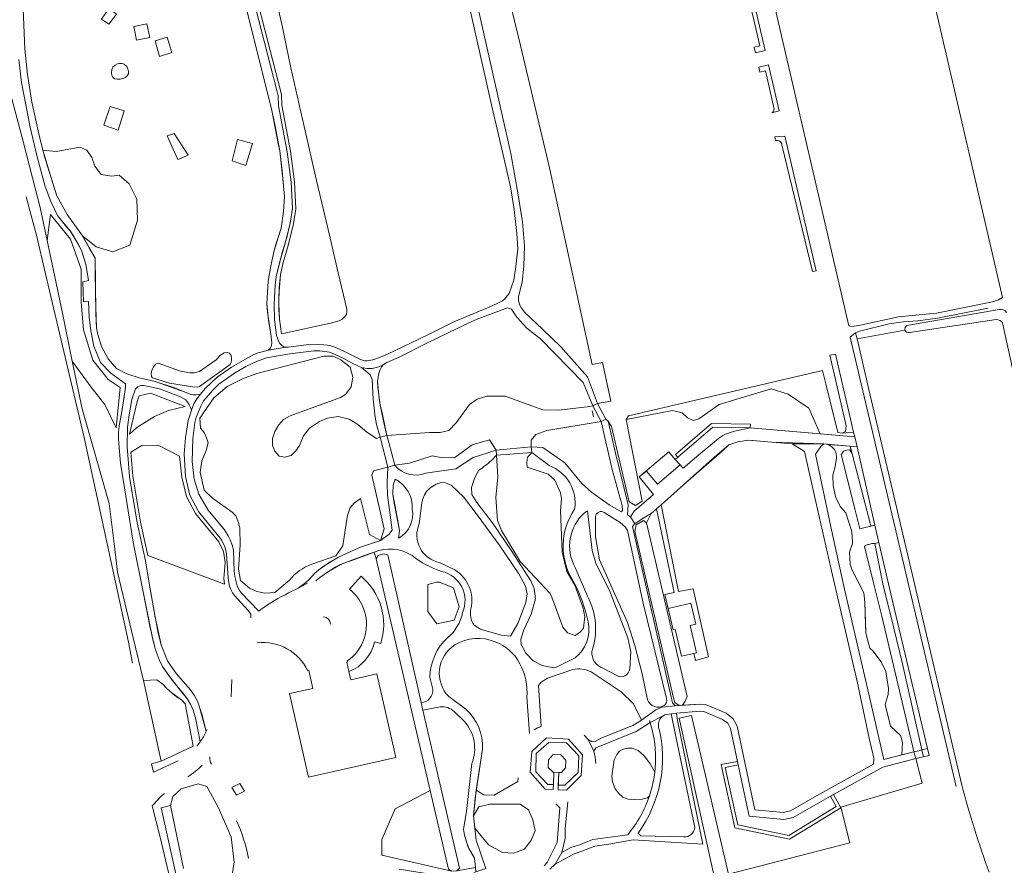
# Model space of a CAD drawing. Header units: metres. Extents: x 209813 to 223847, y 571801 to 587119.
# Tile 467 of 656: x 214329 to 214610, y 581256 to 581497. Entities that reach past the tile are written whole.
import ezdxf

# ---------------------------------------------------------------- set-up
doc = ezdxf.new("R2010")
doc.units = ezdxf.units.M
for name, color, linetype, lineweight in [('B-RO-GK-BESCHOEIING-G', 8, 'GK-BESCHOEIING', 0), ('B-RO-GR-BEPLANTING_CULTUUR_BOSPLANTSOEN-GV', 8, 'Continuous', 0), ('B-RO-GR-BEPLANTING_CULTUUR_HEESTERS-GV', 8, 'Continuous', 0), ('B-RO-GR-GROENVOORZIENING-GV', 8, 'Continuous', 0), ('B-RO-KW-KUNSTWERK_DEK-GV', 8, 'Continuous', 0), ('B-RO-KW-KUNSTWERK_STUW-G', 8, 'Continuous', 0), ('B-RO-OG-TERREIN_CULTUURSCHEIDING-GV', 8, 'Continuous', 0), ('B-RO-OG-TERREIN_ONBEGROEID-GV', 8, 'Continuous', 0), ('B-RO-OG-WATER_GREPPEL-GV', 8, 'Continuous', 0), ('B-RO-OG-WEG-GV', 8, 'Continuous', 0), ('B-RO-VH-VERHARDING_HALFVERHARDING-GV', 8, 'Continuous', 0), ('B-RO-VH-VERHARDING_STRAATBAKSTEEN-GV', 8, 'Continuous', 0), ('B-RO-VH-VERHARDING_TEGEL-GV', 8, 'Continuous', 0)]:
    doc.layers.add(name, color=color, linetype=linetype, lineweight=lineweight)
doc.linetypes.add('GK-BESCHOEIING', pattern='A,30,-5,[1,NLCS.shx,S=1,R=0,X=0,Y=0],-5', length=40)

msp = doc.modelspace()

# ---------------------------------------------------------------- linework, layer by layer
at = {"layer": 'B-RO-GK-BESCHOEIING-G', "flags": 128}
msp.add_lwpolyline([(214361.415, 581313.775), (214360.246, 581319.815), (214347.668, 581378.196), (214336.461, 581425.278), (214334.161, 581435.553), (214331.062, 581446.794)], dxfattribs=at)
at = {"layer": 'B-RO-GR-BEPLANTING_CULTUUR_BOSPLANTSOEN-GV', "flags": 128}
for points in [[(214394.994, 581510.841), (214403.942, 581476.067), (214404.04, 581472.949), (214406.53, 581459.838), (214407.662, 581451.149), (214408.038, 581443.431), (214407.366, 581439.09), (214405.832, 581432.92), (214404.414, 581428.132), (214403.644, 581424.709), (214403.221, 581418.616), (214403.215, 581414.553), (214403.345, 581411.897), (214403.93, 581407.745), (214417.965, 581410.769), (214420.351, 581411.472), (214421.137, 581411.88), (214421.822, 581412.466), (214422.442, 581413.267), (214422.618, 581414.195), (214422.548, 581414.826), (214420.127, 581425.15), (214417.271, 581437.554), (214413.968, 581451.467), (214410.383, 581466.866), (214406.592, 581483.636), (214404.031, 581496.091), (214396.565, 581528.04)], [(214459.586, 581502.654), (214466.963, 581469.792), (214469.41, 581459.224), (214471.439, 581447.408), (214472.659, 581439.739), (214473.269, 581432.813), (214473.12, 581427.034), (214472.643, 581422.532), (214471.518, 581418.392), (214471.518, 581417.399), (214471.823, 581416.121), (214472.414, 581415.034), (214473.406, 581413.793), (214478.441, 581409.062), (214483.608, 581404.01), (214491.236, 581395.515), (214494.135, 581387.883), (214497.942, 581388.494), (214495.535, 581399.586), (214492.604, 581398.95), (214480.413, 581455.135), (214471.652, 581492.037), (214464.213, 581522.336)], [(214445.068, 581368.019), (214453.669, 581369.246), (214458.659, 581372.472), (214465.161, 581374.57), (214463.245, 581377.499), (214458.374, 581376.094), (214453.41, 581372.417), (214449.84, 581372.368), (214446.886, 581372.905), (214440.426, 581370.857), (214436.245, 581370.234)], [(214436.353, 581366.293), (214435.846, 581364.524), (214435.713, 581362.02), (214436.914, 581355.476), (214437.648, 581351.603), (214437.337, 581349.418)], [(214430.364, 581345.418), (214430.947, 581343.511), (214431.493, 581344.501), (214432.999, 581345.019), (214434.318, 581344.728), (214443.797, 581302.523)], [(214451.671, 581304.242), (214456.51, 581300.613)], [(214474.674, 581293.737), (214473.982, 581304.073)], [(214449.245, 581301.327), (214444.313, 581300.402), (214454.773, 581255.294), (214453.963, 581254.551)], [(214456.098, 581297.192), (214453.199, 581299.943)], [(214527.452, 581252.557), (214517.387, 581298.094), (214520.922, 581298.807), (214531.452, 581253.58), (214566.129, 581262.541), (214563.541, 581272.715), (214586.772, 581279.536), (214584.916, 581286.547), (214575.477, 581284.133), (214561.432, 581276.297), (214563.515, 581272.475), (214548.89, 581263.518), (214533.283, 581266.777), (214529.381, 581284.828), (214534.039, 581285.733), (214532.026, 581295.135), (214531.273, 581296.61), (214529.768, 581297.742), (214524.461, 581299.99), (214523.431, 581300.102), (214516.684, 581299.498), (214516.958, 581297.462), (214524.123, 581262.153), (214504.248, 581263.367), (214497.307, 581262.123), (214493.371, 581261.532), (214489.603, 581260.09), (214487.255, 581259.323), (214481.978, 581256.441), (214480.485, 581254.989)], [(214461.25, 581289.255), (214459.513, 581277.546), (214461.673, 581276.237), (214464.646, 581276.114), (214471.328, 581280.04), (214471.46, 581281.095)], [(214453.963, 581254.551), (214459.315, 581255.501), (214459.143, 581257.378), (214459.041, 581257.886), (214458.887, 581258.342), (214457.384, 581260.917), (214456.618, 581263.088), (214456.145, 581264.687), (214455.849, 581266.426), (214456.681, 581271.437), (214458.26, 581285.12)], [(214389.601, 581251.576), (214390.471, 581257.034), (214389.543, 581264.233), (214385.83, 581272.651), (214382.638, 581278.631), (214380.202, 581279.386), (214375.328, 581277.877), (214372.891, 581275.728), (214372.25, 581273.126), (214375.975, 581255.232)]]:
    msp.add_lwpolyline(points, dxfattribs=at)
for points in [[(214347.19, 581435.682), (214351.092, 581432.587), (214355.823, 581431.184), (214360.671, 581433.054), (214362.89, 581440.183), (214362.657, 581446.142), (214360.496, 581450.525), (214357.575, 581452.979), (214355.414, 581452.687), (214352.494, 581453.213), (214350.683, 581455.55), (214349.865, 581458.062), (214348.405, 581460.166), (214346.361, 581461.042), (214339.643, 581459.815), (214335.815, 581460.108), (214338.575, 581451.045), (214339.815, 581447.136), (214342.809, 581441.769)], [(214344.214, 581399.959), (214349.953, 581392.125), (214353.556, 581387.572), (214356.792, 581380.878), (214357.941, 581392.457), (214354.507, 581394.762), (214350.129, 581400.202), (214347.47, 581408.859), (214346.757, 581416.745), (214346.752, 581426.194), (214343.75, 581434.722), (214337.997, 581441.76), (214337.117, 581434.376), (214341.429, 581413.661)], [(214362.76, 581388.465), (214360.532, 581379.159), (214362.699, 581381.035), (214367.734, 581384.182), (214371.717, 581385.916), (214376.452, 581387.043), (214366.54, 581390.783), (214363.29, 581390.053)], [(214497.144, 581382.817), (214499.301, 581373.288), (214502.88, 581358.967), (214502.623, 581356.087), (214503.512, 581355.564), (214504.573, 581357.102), (214510.067, 581361.94), (214506.035, 581366.904), (214514.463, 581374.078), (214516.296, 581371.933), (214517.054, 581372.585), (214516.404, 581373.345), (214526.659, 581382.169), (214537.715, 581381.929), (214537.693, 581380.929), (214557.676, 581379.195), (214554.419, 581386.515), (214548.534, 581390.563), (214543.66, 581392.035), (214528.793, 581387.54), (214523.021, 581383.459), (214521.427, 581382.999), (214519.802, 581383.735), (214518.27, 581385.238), (214515.48, 581385.882), (214502.286, 581383.299), (214506.806, 581359.954), (214504.909, 581358.794), (214503.165, 581359.857), (214498.112, 581381.286)], [(214432.181, 581348.809), (214434.592, 581350.487), (214435.508, 581351.746), (214434.177, 581361.72), (214434.044, 581365.326), (214434.326, 581369.656), (214430.15, 581368.701), (214429.69, 581367.382), (214433.187, 581352.114)], [(214445.649, 581336.245), (214448.137, 581336.867), (214449.026, 581336.867), (214453.024, 581335.268), (214454.624, 581329.847), (214453.202, 581326.026), (214448.226, 581324.96), (214445.649, 581328.514)], [(214364.526, 581308.865), (214367.613, 581294.911), (214369.571, 581285.808), (214378.753, 581290.125), (214376.462, 581302.192), (214375.524, 581303.209), (214373.393, 581304.679), (214372.141, 581305.645), (214371.037, 581306.718), (214370.177, 581307.724), (214368.408, 581308.977)], [(214452.579, 581254.412), (214451.603, 581254.975), (214446.362, 581277.441), (214436.37, 581272.245), (214432.6, 581263.439), (214432.613, 581259.036)], [(214458.735, 581270.218), (214459.1, 581266.737), (214463.042, 581261.911), (214466.996, 581259.733), (214470.092, 581259.518), (214473.31, 581260.745), (214475.211, 581263.26), (214476.283, 581265.959), (214475.64, 581269.118), (214474.383, 581271.879), (214471.992, 581273.566), (214463.398, 581273.509), (214460.201, 581272.74)]]:
    msp.add_lwpolyline(points, close=True, dxfattribs=at)
at = {"layer": 'B-RO-GR-BEPLANTING_CULTUUR_BOSPLANTSOEN-GV'}
for points in [[(214436.245, 581370.234, 0.3286055), (214445.068, 581368.019)], [(214441.231, 581357.754, 0.2948099), (214436.353, 581366.293)], [(214449.629, 581339.969, -0.0849612), (214441.18, 581344.457)], [(214455.595, 581328.248, 0.4745307), (214449.629, 581339.969)], [(214451.365, 581321.076, 0.1735925), (214455.595, 581328.248)], [(214446.295, 581309.753, -0.2082217), (214451.365, 581321.076)], [(214464.911, 581319.867, 0.2378275), (214453.432, 581318.981)], [(214471.953, 581313.585, 0.1933399), (214464.911, 581319.867)], [(214453.432, 581318.981, 0.4775604), (214451.671, 581304.242)]]:
    msp.add_lwpolyline(points, format="xyb", dxfattribs=at)
at = {"layer": 'B-RO-GR-BEPLANTING_CULTUUR_HEESTERS-GV', "flags": 128}
for points in [[(214558.69, 581376.315), (214557.783, 581375.633), (214556.309, 581373.403), (214560.712, 581352.629), (214564.545, 581334.926), (214571.769, 581303.727), (214575.832, 581286.327), (214580.95, 581287.654), (214581.171, 581291.011), (214580.637, 581293.048), (214577.7, 581295.752), (214576.231, 581302.029), (214576.999, 581304.867), (214577.099, 581306.537), (214576.398, 581311.378), (214575.063, 581314.183), (214572.626, 581317.321), (214571.825, 581318.023), (214570.691, 581322.33), (214570.524, 581328.473), (214570.39, 581331.144), (214570.056, 581333.882), (214566.719, 581340.493), (214566.218, 581342.062), (214565.985, 581345.468), (214566.819, 581347.906), (214566.786, 581350.243), (214566.552, 581351.645), (214564.983, 581356.653), (214563.415, 581358.423), (214562.113, 581360.927), (214561.345, 581364.466), (214561.278, 581367.405), (214561.946, 581369.909), (214562.28, 581372.279), (214562.18, 581373.615), (214561.746, 581374.784), (214560.911, 581375.618), (214559.964, 581376.204)], [(214481.507, 581279.114), (214479.959, 581279.178), (214476.488, 581282.784), (214476.621, 581287.959), (214480.259, 581291.131), (214485.299, 581291.064), (214488.804, 581287.325), (214488.57, 581282.55), (214484.798, 581279.011), (214482.927, 581279.01), (214482.877, 581277.68), (214485.226, 581277.582), (214489.459, 581281.705), (214489.778, 581287.573), (214485.858, 581292.126), (214479.533, 581292.431), (214475.401, 581288.613), (214474.917, 581282.63), (214479.181, 581277.838), (214481.454, 581277.74)]]:
    msp.add_lwpolyline(points, close=True, dxfattribs=at)
at = {"layer": 'B-RO-GR-GROENVOORZIENING-GV', "flags": 128}
for points in [[(214517.054, 581372.585), (214527.021, 581381.161), (214537.693, 581380.929), (214537.715, 581381.929), (214526.659, 581382.169), (214516.404, 581373.345)], [(214534.039, 581285.733), (214529.381, 581284.828), (214533.283, 581266.777), (214548.89, 581263.518), (214563.515, 581272.475), (214561.432, 581276.297), (214560.559, 581275.81), (214562.182, 581272.831), (214548.706, 581264.578), (214534.123, 581267.623), (214530.574, 581284.041), (214534.248, 581284.755)], [(214393.358, 581277.236), (214391.056, 581276.089), (214389.812, 581278.296), (214392.025, 581279.466)]]:
    msp.add_lwpolyline(points, close=True, dxfattribs=at)
for points in [[(214437.472, 581255.011), (214447.603, 581253.354), (214452.71, 581252.747), (214455.726, 581252.938), (214458.751, 581253.892), (214459.41, 581254.256), (214459.315, 581255.501), (214453.963, 581254.551), (214452.579, 581254.412), (214432.613, 581259.036), (214432.6, 581263.439), (214436.37, 581272.245), (214446.362, 581277.441), (214430.947, 581343.511), (214430.364, 581345.418), (214423.997, 581343.098), (214422.166, 581342.526), (214419.286, 581341.133), (214417.322, 581339.969), (214414.862, 581338.176), (214413.743, 581337.234)], [(214423.181, 581311.392), (214423.756, 581308.975), (214431.13, 581310.693), (214436.56, 581286.898), (214411.678, 581281.279), (214406.247, 581305.074), (214412.903, 581306.535), (214411.771, 581311.725), (214411.42, 581311.625)], [(214389.8, 581309.12), (214389.533, 581304.188)]]:
    msp.add_lwpolyline(points, dxfattribs=at)
at = {"layer": 'B-RO-GR-GROENVOORZIENING-GV'}
for points in [[(214411.42, 581311.625, 0.3225525), (214397.006, 581319.541)], [(214430.48, 581319.897, -0.2548656), (214423.181, 581311.392)], [(214383.446, 581287.006, 0.1415369), (214383.928, 581284.94)], [(214391.117, 581268.813, -0.0561931), (214394.563, 581258.068)]]:
    msp.add_lwpolyline(points, format="xyb", dxfattribs=at)
at = {"layer": 'B-RO-KW-KUNSTWERK_DEK-GV', "flags": 128}
for points in [[(214496.51, 581383.413), (214494.135, 581387.883), (214492.813, 581387.183), (214495.193, 581382.749)], [(214434.522, 581376.779), (214434.001, 581378.759), (214432.07, 581378.223), (214434.326, 581369.656), (214436.245, 581370.234)], [(214465.161, 581374.57), (214465.283, 581373.082), (214475.36, 581373.841), (214475.192, 581375.48)], [(214585.754, 581288.804), (214584.404, 581288.481), (214584.916, 581286.547), (214587.112, 581287.072), (214586.666, 581289.022)]]:
    msp.add_lwpolyline(points, close=True, dxfattribs=at)
at = {"layer": 'B-RO-KW-KUNSTWERK_STUW-G', "flags": 128}
msp.add_lwpolyline([(214492.626, 581385.821), (214492.94, 581384.059)], dxfattribs=at)
at = {"layer": 'B-RO-OG-TERREIN_CULTUURSCHEIDING-GV', "flags": 128}
for points in [[(214565.809, 581410.064), (214566.664, 581409.81), (214568.626, 581410.108), (214580.023, 581412.568), (214590.795, 581413.644), (214606.823, 581416.898), (214608.518, 581417.494), (214609.63, 581418.108), (214576.548, 581561.143), (214533.179, 581551.12), (214542.892, 581508.843)], [(214366.385, 581492.298), (214362.551, 581491.534), (214361.827, 581495.484), (214365.508, 581496.19)], [(214372.681, 581488.045), (214369.15, 581486.878), (214367.875, 581491.316), (214371.341, 581492.373)], [(214355.86, 581483.822), (214356.471, 581484.389), (214357.103, 581484.814), (214357.713, 581484.901), (214358.465, 581484.847), (214359.053, 581484.662), (214359.773, 581484.018), (214360.132, 581483.342), (214360.285, 581482.623), (214360.285, 581481.903), (214359.936, 581481.347), (214359.413, 581480.878), (214358.694, 581480.584), (214357.953, 581480.453), (214357.364, 581480.41), (214357.048, 581480.431), (214356.416, 581480.54), (214355.947, 581480.824), (214355.533, 581481.445), (214355.457, 581482.252), (214355.544, 581483.146)], [(214359.011, 581471.385), (214357.3, 581465.825), (214353.235, 581467.264), (214355.066, 581472.65)], [(214395.621, 581462.012), (214393.809, 581455.811), (214389.823, 581457.07), (214391.425, 581463.195)], [(214434.001, 581378.759), (214446.126, 581379.576), (214449.233, 581379.565), (214451.663, 581380.202), (214453.737, 581382.375), (214457.621, 581387.571), (214459.777, 581389.063), (214462.52, 581389.918), (214467.712, 581389.914), (214478.5, 581386.05), (214483.118, 581385.987), (214491.877, 581386.972), (214492.813, 581387.183), (214489.996, 581393.899), (214477.82, 581406.277), (214473.938, 581409.39), (214471.189, 581412.433), (214470.602, 581413.207), (214469.596, 581414.779), (214468.452, 581415.171), (214459.519, 581411.789), (214456.994, 581410.691), (214445.639, 581405.222), (214437.355, 581401.015), (214433.954, 581399.585), (214433.079, 581399.038), (214432.471, 581398.288), (214431.953, 581397.334), (214431.624, 581396), (214431.336, 581394.157), (214431.828, 581389.269), (214432.099, 581387.352), (214433.16, 581382.416)], [(214367.484, 581398.389), (214368.018, 581399.09), (214368.469, 581399.322), (214368.753, 581399.39), (214375.161, 581397.12), (214377.831, 581396.652), (214379.099, 581396.619), (214380.535, 581396.953), (214385.341, 581400.359), (214386.542, 581401.694), (214387.61, 581402.295), (214388.478, 581402.429), (214389.112, 581402.228), (214389.613, 581401.561), (214389.68, 581400.492), (214389.613, 581399.591), (214389.279, 581398.99), (214380.568, 581392.679), (214379.834, 581392.512), (214378.599, 581392.579), (214371.957, 581393.647), (214367.117, 581395.15), (214366.85, 581395.617), (214366.75, 581396.485), (214366.917, 581397.42)], [(214563.954, 581379.368), (214567.19, 581379.671), (214564.645, 581390.464), (214561.976, 581401.988), (214560.431, 581401.631), (214562.499, 581392.619), (214565.055, 581381.516), (214564.844, 581379.859)], [(214368.766, 581376.006), (214374.867, 581372.81), (214375.545, 581366.832), (214376.82, 581361.36), (214379.431, 581356.485), (214386.055, 581348.38), (214387.422, 581345.683), (214387.842, 581342.535), (214387.464, 581337.967), (214387.632, 581336.315), (214365.838, 581344.503), (214364.788, 581349.249), (214363.696, 581353.97), (214361.52, 581367.135), (214360.993, 581373.976), (214364.066, 581375.89)], [(214571.271, 581347.593), (214571.486, 581347.677), (214572.42, 581347.906), (214573.215, 581347.954), (214574.409, 581348.228), (214573.269, 581353.197), (214568.955, 581352.126), (214567.589, 581357.472), (214563.617, 581373.309), (214563.834, 581373.485), (214564.322, 581374.307), (214565.276, 581374.593), (214566.089, 581374.625), (214566.718, 581373.656), (214566.243, 581375.659), (214559.964, 581376.204), (214560.911, 581375.618), (214561.746, 581374.784), (214562.18, 581373.615), (214562.28, 581372.279), (214561.946, 581369.909), (214561.278, 581367.405), (214561.345, 581364.466), (214562.113, 581360.927), (214563.415, 581358.423), (214564.983, 581356.653), (214566.552, 581351.645), (214566.786, 581350.243), (214566.819, 581347.906), (214565.985, 581345.468), (214566.218, 581342.062), (214566.719, 581340.493), (214570.056, 581333.882), (214570.39, 581331.144), (214570.557, 581324.8), (214570.691, 581322.33), (214571.825, 581318.023), (214572.626, 581317.321), (214575.063, 581314.183), (214576.398, 581311.378), (214577.099, 581306.537), (214576.999, 581304.867), (214576.231, 581302.029), (214577.7, 581295.752), (214580.637, 581293.048), (214581.171, 581291.011), (214580.95, 581287.654), (214584.404, 581288.481), (214583.946, 581290.21), (214575.199, 581327.197), (214573.06, 581335.961), (214570.27, 581347.035), (214570.608, 581347.334)], [(214517.364, 581301.705), (214516.175, 581302.537), (214515.649, 581304.292), (214504.8, 581351.424), (214505.125, 581353.224), (214507.238, 581354.491), (214508.124, 581353.851), (214509.463, 581356.453), (214507.15, 581355.174), (214504.731, 581353.53), (214504.057, 581352.727), (214508.65, 581332.622), (214515.487, 581302.483), (214516.24, 581301.631)]]:
    msp.add_lwpolyline(points, close=True, dxfattribs=at)
for points in [[(214396.565, 581528.04), (214404.031, 581496.091), (214406.592, 581483.636), (214410.383, 581466.866), (214413.968, 581451.467), (214417.271, 581437.554), (214420.127, 581425.15), (214422.548, 581414.826), (214422.618, 581414.195), (214422.442, 581413.267), (214421.822, 581412.466), (214421.137, 581411.88), (214420.351, 581411.472), (214417.965, 581410.769), (214403.93, 581407.745), (214403.345, 581411.897), (214403.199, 581416.264), (214403.303, 581420.875), (214403.644, 581424.709), (214404.414, 581428.132), (214405.832, 581432.92), (214407.366, 581439.09), (214408.038, 581443.431), (214407.662, 581451.149), (214406.53, 581459.838), (214404.04, 581472.949), (214403.942, 581476.067), (214394.994, 581510.841)], [(214394.027, 581510.585), (214402.527, 581477.553), (214402.953, 581475.702), (214403.043, 581472.833), (214405.545, 581459.668), (214406.666, 581451.059), (214407.036, 581443.49), (214406.384, 581439.285), (214404.872, 581433.199), (214403.446, 581428.383), (214402.653, 581424.851), (214402.433, 581424.025), (214402.095, 581421.66), (214401.801, 581416.23), (214401.953, 581411.913), (214402.553, 581407.279), (214402.76, 581406.494), (214403.12, 581405.633), (214403.479, 581405.012), (214404.035, 581404.412), (214404.624, 581404.052), (214405.299, 581403.91), (214405.931, 581403.954), (214410.956, 581404.619), (214414.073, 581404.728), (214416.034, 581404.652), (214417.07, 581404.51), (214418.051, 581404.292), (214419.173, 581403.921), (214421.527, 581402.886), (214426.495, 581400.449), (214427.617, 581400.078), (214428.379, 581400.065), (214430.015, 581400.34), (214431.149, 581400.678), (214434.222, 581401.964), (214445.673, 581407.508), (214453.095, 581411.142), (214463.854, 581415.683), (214466.088, 581416.69), (214466.951, 581417.162), (214467.572, 581417.62), (214468.877, 581419.3), (214470.202, 581423.086), (214470.818, 581426.987), (214471.417, 581432.03), (214471.117, 581436.36), (214470.279, 581443.205), (214469.263, 581449.718), (214467.482, 581457.575), (214465.831, 581464.507), (214463.897, 581473.127), (214454.83, 581513.273)], [(214330.274, 581500.452), (214330.718, 581488.992), (214331.43, 581481.779), (214332.741, 581473.856), (214334.688, 581464.843), (214335.815, 581460.108), (214339.643, 581459.815), (214346.361, 581461.042), (214348.405, 581460.166), (214349.865, 581458.062), (214350.683, 581455.55), (214352.494, 581453.213), (214355.414, 581452.687), (214357.575, 581452.979), (214360.496, 581450.525), (214362.657, 581446.142), (214362.89, 581440.183), (214360.671, 581433.054), (214355.823, 581431.184), (214351.092, 581432.587), (214347.19, 581435.682), (214349.075, 581432.256), (214350.783, 581429.339), (214350.872, 581422.417), (214350.94, 581413.501), (214351.176, 581409.412), (214351.511, 581407.597), (214352.621, 581404.106), (214354.444, 581400.642), (214356.9, 581397.866), (214359.836, 581396.308), (214363.356, 581395.146), (214367.854, 581394.114), (214376.694, 581391.053), (214377.895, 581390.538), (214378.677, 581390.328), (214379.631, 581390.328), (214380.432, 581390.443), (214380.833, 581390.557), (214382.155, 581392.127), (214385.626, 581395.39), (214389.688, 581398.271), (214394.304, 581400.942), (214396.02, 581401.82), (214397.263, 581402.316), (214398.396, 581402.643), (214400.162, 581403.046), (214400.707, 581403.569), (214401.044, 581404.376), (214401.142, 581405.172), (214401.132, 581405.957), (214401.023, 581407.004), (214399.931, 581413.949), (214399.71, 581416.361), (214400.168, 581422.763), (214400.858, 581427.172), (214401.802, 581431.529), (214403.038, 581435.482), (214403.873, 581437.883), (214404.485, 581442.622), (214404.756, 581446.877), (214404.145, 581454.293), (214403.449, 581459.956), (214402.115, 581466.964), (214401.154, 581471.432), (214394.829, 581497.08), (214391.774, 581509.171)], [(214379.769, 581290.127), (214380.72, 581291.32), (214379.392, 581298.157), (214378.743, 581300.37), (214378.019, 581302.068), (214377.084, 581303.537), (214374.738, 581306.437), (214371.458, 581310.768), (214370.027, 581312.81), (214369.036, 581314.851), (214367.91, 581317.866), (214366.385, 581324.334), (214364.605, 581333.679), (214361.657, 581348.304), (214359.497, 581361.394), (214358.02, 581370.803), (214357.41, 581377.622), (214357.431, 581379.578), (214357.594, 581381.509), (214358.511, 581386.069), (214359.224, 581391.163), (214359.4, 581392.548), (214359.398, 581393.501), (214355.241, 581396.529), (214352.301, 581399.533), (214350.4, 581404.255), (214349.516, 581408.634), (214349.076, 581412.532), (214348.878, 581416.977), (214347.43, 581416.923), (214347.254, 581422.562), (214348.878, 581422.997), (214348.107, 581427.593), (214346.83, 581431.515), (214344.651, 581435.473), (214343.657, 581437.11), (214341.124, 581440.064), (214340.055, 581441.497), (214338.079, 581445.468), (214336.483, 581449.822), (214334.257, 581458.25), (214332.235, 581466.692), (214329.772, 581479.414), (214328.972, 581485.991)], [(214325.887, 581479.101), (214329.993, 581463.373), (214332.873, 581452.241), (214335.111, 581443.812), (214337.117, 581434.376), (214337.997, 581441.76), (214343.75, 581434.722), (214346.752, 581426.194), (214346.757, 581416.745), (214347.47, 581408.859), (214350.129, 581400.202), (214354.507, 581394.762), (214357.941, 581392.457), (214356.792, 581380.878), (214353.556, 581387.572), (214349.953, 581392.125), (214344.214, 581399.959)], [(214406.202, 581337.481), (214402.049, 581333.967), (214399.199, 581333.715), (214396.907, 581334.247), (214394.767, 581335.166), (214392.226, 581337.331), (214391.673, 581340.632), (214392.181, 581347.581), (214392.043, 581352.303), (214391.663, 581353.933), (214390.944, 581355.794), (214389.866, 581356.838), (214384.224, 581360.901), (214381.892, 581363.133), (214380.704, 581368.167), (214381.207, 581371.496), (214382.4, 581374.419), (214383.021, 581376.603), (214382.572, 581378.062), (214381.874, 581379.601), (214380.792, 581380.802), (214380.662, 581383.723), (214384.652, 581389.519), (214388.472, 581392.703), (214392.829, 581394.866), (214396.908, 581396.444), (214415.976, 581401.368), (214418.654, 581401.351), (214420.856, 581400.28), (214423.492, 581398.208), (214424.288, 581395.353), (214423.795, 581392.669), (214422.223, 581390.411), (214420.777, 581389.557), (214406.371, 581384.384), (214404.509, 581383.308), (214403.195, 581381.742), (214402.025, 581379.902), (214401.399, 581377.899), (214401.361, 581375.893), (214402.066, 581374.224), (214403.29, 581372.857), (214404.93, 581372.513), (214406.672, 581373.003), (214408.043, 581374.352), (214408.943, 581375.672), (214410.192, 581378.644), (214411.965, 581380.833), (214414.785, 581382.714), (214417.043, 581383.638), (214420.113, 581384.151), (214423.243, 581383.394), (214425.749, 581381.885), (214428.304, 581379.661), (214431.068, 581377.907), (214432.07, 581378.223), (214431.029, 581381.914), (214430.644, 581383.945), (214430.088, 581389.151), (214429.817, 581394.695), (214429.283, 581396.03), (214426.78, 581398.167), (214424.122, 581399.331), (214421.55, 581400.803), (214418.389, 581402.264), (214417.648, 581402.515), (214414.88, 581402.874), (214413.169, 581402.929), (214406.334, 581402.012), (214399.642, 581400.922), (214396.83, 581399.875), (214393.757, 581398.425), (214390.553, 581396.561), (214386.085, 581393.388), (214384.395, 581391.774), (214381.725, 581388.634), (214380.886, 581387.097), (214379.589, 581384.001), (214379.229, 581382.42), (214378.617, 581377.915), (214378.407, 581371.352), (214379, 581366.25), (214380.331, 581362.038), (214383.023, 581357.408), (214387.629, 581351.806), (214388.681, 581350.133), (214389.27, 581348.966), (214389.935, 581347.276), (214390.262, 581345.968), (214390.48, 581340.059), (214390.6, 581338.522), (214391.308, 581335.84), (214391.755, 581334.826), (214392.452, 581333.866), (214397.463, 581328.603), (214398.088, 581329.073)], [(214344.214, 581399.959), (214347.056, 581386.378), (214354.74, 581359.329), (214356.21, 581347.965), (214357.128, 581339.698), (214359.264, 581331.027), (214361.633, 581320.973), (214364.526, 581308.865), (214368.408, 581308.977), (214370.177, 581307.724), (214371.037, 581306.718), (214372.141, 581305.645), (214374.846, 581303.693), (214375.524, 581303.209), (214376.462, 581302.192), (214378.753, 581290.125), (214369.571, 581285.808), (214366.842, 581285.053), (214367.391, 581282.631), (214374.424, 581285.904)], [(214563.954, 581379.368), (214562.681, 581379.639), (214559.228, 581393.441), (214558.275, 581397.318), (214502.995, 581384.323), (214502.286, 581383.299), (214515.48, 581385.882), (214518.27, 581385.238), (214519.802, 581383.735), (214521.427, 581382.999), (214523.021, 581383.459), (214528.793, 581387.54), (214543.66, 581392.035), (214548.534, 581390.563), (214554.419, 581386.515), (214557.676, 581379.195), (214567.495, 581378.343), (214567.19, 581379.671)], [(214395.159, 581326.725), (214395.232, 581327.068), (214395.232, 581327.406), (214395.156, 581327.711), (214394.458, 581328.779), (214391.45, 581332.007), (214390.535, 581333.064), (214390.001, 581333.882), (214389.521, 581334.765), (214389.118, 581335.768), (214388.878, 581336.836), (214388.704, 581338.166), (214388.29, 581344.893), (214388.094, 581345.929), (214387.788, 581346.932), (214386.83, 581349.012), (214380.27, 581357.036), (214377.764, 581361.716), (214376.532, 581367.002), (214376.122, 581373.462), (214376.503, 581378.041), (214377.342, 581383.059), (214378.22, 581385.978), (214377.953, 581386.684), (214377.59, 581387.466), (214377.113, 581388.248), (214376.598, 581388.878), (214375.088, 581389.797), (214369.116, 581392.033), (214365.101, 581392.953), (214364.517, 581393.027), (214363.78, 581392.975), (214363.285, 581392.86), (214362.879, 581392.656), (214362.626, 581392.453), (214362.284, 581392.02), (214361.248, 581388.995), (214360.482, 581384.638), (214360.032, 581381.081), (214359.902, 581375.582), (214360.529, 581366.997), (214362.712, 581353.793), (214363.814, 581349.02), (214365.172, 581342.965), (214365.802, 581338.927), (214367.087, 581331.182), (214368.767, 581322.32), (214369.573, 581318.982), (214371.458, 581314.463), (214372.326, 581312.994), (214373.961, 581310.69), (214377.899, 581306.216), (214379.01, 581304.645), (214379.964, 581302.889), (214381.261, 581298.958), (214382.459, 581294.238), (214382.723, 581294.82)], [(214495.193, 581382.749), (214479.62, 581380.152), (214476.462, 581379.017), (214475.175, 581377.361), (214475.192, 581375.48), (214478.481, 581375.271), (214484.761, 581370.95), (214489.649, 581365.067)], [(214497.449, 581359.001), (214500.994, 581356.919), (214501.267, 581357.356), (214501.155, 581358.736), (214498.334, 581369.031), (214495.193, 581382.749)], [(214508.124, 581353.851), (214519.663, 581304.252), (214519.157, 581302.91), (214518.358, 581301.771), (214523.473, 581302.109), (214524.926, 581301.952), (214530.795, 581299.473), (214532.844, 581297.931), (214533.927, 581295.811), (214539.035, 581271.949), (214547.188, 581271.205), (214549.194, 581271.66), (214556.756, 581275.979), (214572.884, 581284.976), (214572.964, 581286.626), (214571.618, 581292.413), (214568.156, 581308.501), (214561.13, 581338.911), (214555.91, 581361.893), (214553.198, 581374.217), (214549.618, 581376.362), (214538.107, 581377.265), (214537.206, 581377.36), (214534.156, 581376.923), (214531.56, 581376.065), (214526.95, 581372.12), (214518.609, 581364.697), (214512.244, 581358.959), (214517.218, 581334.259), (214521.423, 581335.019), (214525.804, 581315.562), (214522.066, 581314.568), (214521.585, 581316.576), (214518.08, 581315.737), (214516.248, 581323.389), (214515.704, 581323.259), (214513.312, 581333.394), (214515.933, 581333.967), (214510.938, 581357.782), (214509.463, 581356.453)], [(214480.271, 581370.137), (214475.36, 581373.841), (214474.178, 581372.544), (214473.902, 581370.999), (214474.048, 581369.742), (214480.041, 581367.724), (214481.955, 581366.001), (214483.582, 581362.394), (214483.818, 581360.619), (214483.505, 581357.298), (214484.024, 581345.403), (214485.393, 581339.966), (214487.63, 581336.061), (214489.928, 581329.737), (214490.477, 581327.066), (214490.153, 581323.76), (214489.195, 581322.595), (214487.735, 581321.717), (214485.499, 581322.452), (214484.174, 581324.083), (214481.12, 581332.616), (214480.61, 581333.607), (214472.083, 581342.754), (214466.726, 581351.625), (214465.53, 581354.506), (214465.089, 581361.078), (214465.642, 581366.925), (214465.283, 581373.082), (214463.812, 581371.612)], [(214458.853, 581324.719), (214460.618, 581323.5), (214466.691, 581321.79), (214469.266, 581321.507), (214471.335, 581325.078), (214473.62, 581331.088), (214474.039, 581333.563), (214473.513, 581335.792), (214471.657, 581339.229), (214466.037, 581347.542), (214460.079, 581355.718), (214455.836, 581361.233), (214452.356, 581364.555), (214450.453, 581365.357)], [(214405.983, 581333.833), (214408.688, 581335.201), (214410.923, 581336.826), (214412.068, 581337.875), (214413.307, 581339.23), (214414.604, 581340.394), (214417.847, 581342.664), (214420.192, 581344.038), (214426.162, 581346.785), (214432.181, 581348.809), (214429.087, 581350.517), (214426.505, 581360.802), (214424.719, 581359.42), (214423.434, 581357.992), (214422.673, 581355.572), (214421.482, 581347.302), (214419.426, 581344.443), (214412.629, 581342.014)], [(214443.942, 581359.494), (214443.266, 581353.57)], [(214449.019, 581342.479), (214453.389, 581340.403)], [(214482.997, 581312.944), (214487.71, 581315.325)], [(214487.061, 581311.96), (214479.87, 581309.51), (214478.038, 581308.382), (214477.237, 581307.425), (214478.018, 581295.759)], [(214490.268, 581293.19), (214491.478, 581292.01), (214492.617, 581291.344), (214493.44, 581291.414), (214495.349, 581292.431), (214504.226, 581296.026), (214506.685, 581297.556), (214504.33, 581302.15), (214500.86, 581305.559), (214492.27, 581311.296)], [(214495.651, 581312.308), (214499.593, 581310.239)], [(214521.875, 581266.86), (214515.491, 581297.377), (214515.104, 581299.357), (214513.307, 581299.014), (214512.862, 581298.779)], [(214509.14, 581296.817), (214505.136, 581294.237), (214493.639, 581289.58), (214493.048, 581288.669)], [(214508.927, 581275.953), (214508.362, 581275.363), (214506.894, 581274.962), (214504.691, 581274.829), (214502.889, 581274.962), (214501.32, 581275.563), (214500.218, 581276.565), (214499.184, 581277.934), (214498.349, 581279.87), (214498.149, 581281.507), (214498.817, 581286.148), (214499.584, 581287.717), (214500.419, 581288.685), (214501.387, 581289.219), (214502.755, 581289.52), (214504.023, 581289.486), (214505.726, 581288.819), (214507.495, 581287.249), (214509.163, 581285.046), (214510.425, 581282.684)], [(214471.46, 581281.095), (214471.328, 581280.04), (214464.646, 581276.114), (214461.673, 581276.237), (214459.513, 581277.546), (214458.735, 581270.218)], [(214375.725, 581245.087), (214369.649, 581272.452), (214372.25, 581273.126), (214372.891, 581275.728), (214375.328, 581277.877), (214380.202, 581279.386), (214382.638, 581278.631), (214385.83, 581272.651), (214389.543, 581264.233), (214390.471, 581257.034), (214389.601, 581251.576)], [(214368.761, 581274.908), (214367.069, 581273.066), (214369.322, 581264.097), (214373.289, 581247.173), (214376.798, 581232.94), (214377.161, 581231.624), (214377.256, 581230.88), (214377.294, 581230.136), (214377.18, 581228.075), (214377.103, 581227.674), (214377.612, 581227.803), (214379.861, 581218.742), (214386.746, 581222.855)], [(214458.735, 581270.218), (214460.201, 581272.74), (214463.398, 581273.509), (214471.992, 581273.566), (214474.383, 581271.879), (214475.64, 581269.118), (214476.283, 581265.959), (214475.211, 581263.26), (214473.31, 581260.745), (214470.092, 581259.518), (214466.996, 581259.733), (214463.042, 581261.911), (214459.1, 581266.737), (214459.448, 581263.282), (214462.196, 581255.188)], [(214478.844, 581255.969), (214479.76, 581256.857), (214482.575, 581262.612), (214483.368, 581272.515), (214482.177, 581273.659)], [(214485.666, 581274.204), (214484.835, 581266.507), (214484.849, 581263.757), (214483.947, 581259.795), (214486.477, 581261.177), (214488.956, 581261.982), (214492.803, 581263.462), (214502.757, 581264.833)], [(214505.668, 581265.314), (214506.508, 581264.539), (214518.699, 581264.198)]]:
    msp.add_lwpolyline(points, dxfattribs=at)
at = {"layer": 'B-RO-OG-TERREIN_CULTUURSCHEIDING-GV'}
for points in [[(214489.649, 581365.067, 0.0494754), (214497.449, 581359.001)], [(214412.629, 581342.014, 0.1368427), (214406.202, 581337.481)], [(214453.389, 581340.403, -0.3174712), (214457.996, 581329.313)], [(214398.088, 581329.073, -0.0472706), (214405.983, 581333.833)], [(214491.24, 581332.856, -0.2136891), (214492.445, 581317.109)], [(214457.996, 581329.313, 0.216602), (214458.853, 581324.719)], [(214487.71, 581315.325, 0.2922158), (214491.433, 581325.547)], [(214481.669, 581312.449, 0.0457521), (214482.997, 581312.944)], [(214513.118, 581301.66, 0.3139592), (214513.788, 581303.731)], [(214493.048, 581288.669, -0.0775552), (214493.619, 581285.1)], [(214381.3, 581284.626, -0.0519164), (214377.206, 581281.379)], [(214370.566, 581276.602, 0.0574145), (214368.761, 581274.908)], [(214502.757, 581264.833, 0.0936989), (214508.927, 581275.953)], [(214518.699, 581264.198, 0.3967126), (214521.875, 581266.86)]]:
    msp.add_lwpolyline(points, format="xyb", dxfattribs=at)
at = {"layer": 'B-RO-OG-TERREIN_ONBEGROEID-GV', "flags": 128}
for points in [[(214356.837, 581498.995), (214354.69, 581500.554), (214352.608, 581497.556), (214354.668, 581496.117)], [(214377.307, 581458.716), (214373.321, 581464.936), (214371.356, 581464.211), (214374.37, 581457.495)], [(214482.927, 581279.01), (214484.798, 581279.011), (214488.57, 581282.55), (214488.804, 581287.325), (214485.299, 581291.064), (214480.259, 581291.131), (214476.621, 581287.959), (214476.488, 581282.784), (214479.959, 581279.178), (214481.507, 581279.114), (214481.641, 581282.627), (214481.45, 581282.628), (214480.016, 581284.004), (214480.078, 581286.233), (214481.5, 581287.679), (214483.67, 581287.593), (214485.022, 581286.096), (214484.96, 581283.867), (214483.816, 581282.61), (214483.064, 581282.616)]]:
    msp.add_lwpolyline(points, close=True, dxfattribs=at)
at = {"layer": 'B-RO-OG-WATER_GREPPEL-GV', "flags": 128}
for points in [[(214608.681, 581414.732), (214582.392, 581410.077)], [(214583.139, 581408.124), (214607.9, 581411.812)], [(214609.706, 581410.88), (214629.062, 581322.327), (214640.859, 581281.537)]]:
    msp.add_lwpolyline(points, dxfattribs=at)
at = {"layer": 'B-RO-OG-WATER_GREPPEL-GV'}
for points in [[(214610.821, 581413.855, 0.2465944), (214608.681, 581414.732)], [(214582.392, 581410.077, 0.9342094), (214583.118, 581408.121)], [(214607.9, 581411.812, -0.2719707), (214609.706, 581410.88)]]:
    msp.add_lwpolyline(points, format="xyb", dxfattribs=at)
at = {"layer": 'B-RO-OG-WEG-GV', "flags": 128}
for points in [[(214534.224, 581515.582), (214536.142, 581507.048), (214538.447, 581498.615), (214540.417, 581489.921), (214538.829, 581489.525), (214539.203, 581487.908), (214541.911, 581488.584), (214535.067, 581518.054), (214532.366, 581517.407), (214532.57, 581516.564)], [(214543.865, 581470.83), (214545.916, 581471.342), (214542.855, 581484.518), (214540.143, 581483.842), (214540.468, 581482.437)], [(214540.468, 581482.437), (214542.025, 581482.826), (214544.516, 581471.831)], [(214546.729, 581461.673), (214555.452, 581425.531), (214556.471, 581425.766), (214547.594, 581464.103), (214544.671, 581463.931)], [(214544.671, 581463.931), (214544.906, 581462.908)], [(214605.594, 581415.067), (214591.092, 581412.237), (214585.462, 581411.417), (214581.287, 581411.172), (214577.326, 581410.596), (214568.906, 581408.507), (214567.765, 581408.014), (214568.162, 581406.286), (214581.826, 581408.805)]]:
    msp.add_lwpolyline(points, dxfattribs=at)
at = {"layer": 'B-RO-OG-WEG-GV'}
for points in [[(214544.516, 581471.831, -0.1920807), (214543.865, 581470.83)], [(214544.906, 581462.908, -0.4487921), (214546.729, 581461.673)]]:
    msp.add_lwpolyline(points, format="xyb", dxfattribs=at)
at = {"layer": 'B-RO-OG-WEG-GV', "flags": 128}
for points in [[(214568.149, 581375.494), (214566.243, 581375.659), (214568.735, 581365.807), (214572.093, 581352.927), (214573.269, 581353.197)], [(214573.215, 581347.954), (214575.613, 581335.957), (214577.802, 581327.243), (214581.091, 581313.557), (214586.666, 581289.022), (214588.302, 581289.414), (214578.807, 581329.076), (214574.409, 581348.228)]]:
    msp.add_lwpolyline(points, close=True, dxfattribs=at)
at = {"layer": 'B-RO-VH-VERHARDING_HALFVERHARDING-GV', "flags": 128}
for points in [[(214400.162, 581403.046), (214405.299, 581403.91), (214404.624, 581404.052), (214404.035, 581404.412), (214403.479, 581405.012), (214403.12, 581405.633), (214402.76, 581406.494), (214402.553, 581407.279), (214401.953, 581411.913), (214401.801, 581416.23), (214402.095, 581421.66), (214402.433, 581424.025), (214402.942, 581426.312), (214404.039, 581430.543), (214405.414, 581435.219), (214406.384, 581439.285), (214407.036, 581443.49), (214406.666, 581451.059), (214405.545, 581459.668), (214403.043, 581472.833), (214402.953, 581475.702), (214402.527, 581477.553), (214394.027, 581510.585)], [(214391.774, 581509.171), (214394.829, 581497.08), (214401.154, 581471.432), (214403.026, 581462.064), (214403.449, 581459.956), (214404.431, 581451.043), (214404.756, 581446.877), (214404.485, 581442.622), (214403.873, 581437.883), (214402.306, 581433.283), (214401.802, 581431.529), (214400.858, 581427.172), (214400.168, 581422.763), (214399.71, 581416.361), (214400.215, 581411.536), (214401.023, 581407.004), (214401.132, 581405.957), (214401.142, 581405.172), (214401.044, 581404.376), (214400.707, 581403.569), (214400.162, 581403.046)], [(214382.459, 581294.238), (214380.574, 581301.229), (214379.964, 581302.889), (214379.01, 581304.645), (214377.899, 581306.216), (214373.961, 581310.69), (214372.326, 581312.994), (214371.458, 581314.463), (214369.573, 581318.982), (214367.933, 581326.878), (214366.341, 581335.499), (214365.39, 581341.263), (214365.172, 581342.965), (214363.814, 581349.02), (214362.712, 581353.793), (214360.529, 581366.997), (214359.902, 581375.582), (214360.032, 581381.081), (214360.482, 581384.638), (214361.248, 581388.995), (214362.284, 581392.02), (214362.626, 581392.453), (214362.879, 581392.656), (214363.285, 581392.86), (214363.78, 581392.975), (214364.517, 581393.027), (214365.101, 581392.953), (214369.116, 581392.033), (214375.088, 581389.797), (214376.598, 581388.878), (214377.113, 581388.248), (214377.59, 581387.466), (214377.953, 581386.684), (214378.22, 581385.978), (214378.963, 581387.771), (214379.822, 581389.183), (214380.833, 581390.557), (214380.432, 581390.443), (214379.631, 581390.328), (214378.677, 581390.328), (214377.895, 581390.538), (214373.444, 581392.333), (214367.854, 581394.114), (214363.356, 581395.146), (214359.836, 581396.308), (214356.9, 581397.866), (214354.444, 581400.642), (214352.621, 581404.106), (214351.511, 581407.597), (214351.176, 581409.412), (214350.867, 581418.302), (214350.801, 581426.481), (214350.783, 581429.339), (214347.75, 581434.768), (214347.19, 581435.682), (214342.809, 581441.769), (214339.815, 581447.136), (214336.301, 581458.369), (214334.688, 581464.843), (214332.741, 581473.856), (214331.43, 581481.779), (214330.718, 581488.992), (214330.274, 581500.452)], [(214328.972, 581485.991), (214329.772, 581479.414), (214332.235, 581466.692), (214334.257, 581458.25), (214336.483, 581449.822), (214338.079, 581445.468), (214340.055, 581441.497), (214342.64, 581438.276), (214343.657, 581437.11), (214345.785, 581433.507), (214346.83, 581431.515), (214348.107, 581427.593), (214348.878, 581422.997), (214347.254, 581422.562), (214347.43, 581416.923), (214348.878, 581416.977), (214349.076, 581412.532), (214349.516, 581408.634), (214350.4, 581404.255), (214352.301, 581399.533), (214355.241, 581396.529), (214359.398, 581393.501), (214359.4, 581392.548), (214358.924, 581389.143), (214357.983, 581383.377), (214357.594, 581381.509), (214357.431, 581379.578), (214357.41, 581377.622), (214358.02, 581370.803), (214359.497, 581361.394), (214361.657, 581348.304), (214364.605, 581333.679), (214367.128, 581320.938), (214367.91, 581317.866), (214369.036, 581314.851), (214370.027, 581312.81), (214373.041, 581308.574), (214376.035, 581304.892), (214377.084, 581303.537), (214378.019, 581302.068), (214378.743, 581300.37), (214379.392, 581298.157), (214380.72, 581291.32)], [(214492.27, 581311.296), (214500.86, 581305.559), (214504.33, 581302.15), (214506.685, 581297.556), (214510.737, 581300.424), (214512.593, 581301.265), (214516.24, 581301.631), (214515.487, 581302.483), (214508.65, 581332.622), (214504.057, 581352.727), (214504.731, 581353.53), (214503.512, 581355.564), (214502.623, 581356.087), (214502.88, 581358.967), (214499.301, 581373.288), (214497.144, 581382.817), (214496.51, 581383.413), (214495.193, 581382.749), (214498.334, 581369.031), (214501.155, 581358.736), (214501.267, 581357.356), (214500.994, 581356.919), (214497.449, 581359.001)], [(214560.559, 581275.81), (214575.477, 581284.133), (214584.916, 581286.547), (214584.404, 581288.481), (214575.832, 581286.327), (214571.769, 581303.727), (214564.545, 581334.926), (214560.712, 581352.629), (214556.309, 581373.403), (214557.783, 581375.633), (214558.69, 581376.315), (214549.618, 581376.362), (214553.198, 581374.217), (214555.91, 581361.893), (214561.13, 581338.911), (214568.156, 581308.501), (214571.618, 581292.413), (214572.964, 581286.626), (214572.884, 581284.976), (214556.756, 581275.979), (214549.194, 581271.66), (214547.188, 581271.205), (214539.035, 581271.949), (214533.927, 581295.811), (214532.844, 581297.931), (214530.795, 581299.473), (214524.926, 581301.952), (214523.473, 581302.109), (214516.24, 581301.631)], [(214463.812, 581371.612), (214465.283, 581373.082), (214465.161, 581374.57), (214458.659, 581372.472), (214453.669, 581369.246), (214445.068, 581368.019)], [(214489.649, 581365.067), (214484.761, 581370.95), (214478.481, 581375.271), (214475.192, 581375.48), (214475.36, 581373.841), (214480.271, 581370.137)], [(214436.245, 581370.234), (214434.326, 581369.656), (214434.044, 581365.326), (214434.177, 581361.72), (214435.508, 581351.746), (214434.592, 581350.487), (214432.181, 581348.809), (214426.162, 581346.785), (214420.192, 581344.038), (214416.149, 581341.539), (214414.604, 581340.394), (214413.307, 581339.23), (214412.068, 581337.875), (214410.923, 581336.826), (214408.688, 581335.201), (214411.392, 581336.568)], [(214481.669, 581312.449), (214478.305, 581313.155), (214475.755, 581314.487), (214473.639, 581316.602), (214472.366, 581319.062), (214472.218, 581320.618), (214473.11, 581323.265), (214475.137, 581327.716), (214476.421, 581332.093), (214476.058, 581335.069), (214475.092, 581337.227), (214469.537, 581345.812), (214464.363, 581353.486), (214459.641, 581359.606), (214458.201, 581361.862), (214458.15, 581363.859), (214459.142, 581366.71), (214459.74, 581368.001), (214460.206, 581368.828)], [(214437.337, 581349.418), (214437.648, 581351.603), (214436.113, 581359.416), (214435.713, 581362.02), (214435.846, 581364.524), (214436.353, 581366.293)], [(214490.392, 581356.709), (214491.257, 581357.255), (214492.559, 581345.893), (214493.591, 581342.352), (214497.699, 581334.069), (214502.783, 581320.969), (214503.654, 581316.971), (214503.293, 581312.154)], [(214496.039, 581356.768), (214500.532, 581353.959), (214502.135, 581352.54), (214502.69, 581351.671), (214507.118, 581330.907), (214513.788, 581303.731)], [(214508.373, 581303.339), (214506.827, 581310.737), (214504.727, 581318.781), (214502.665, 581325.409), (214494.709, 581343.282), (214493.532, 581349.829), (214493.534, 581355.585)], [(214413.743, 581337.234), (214414.862, 581338.176), (214417.322, 581339.969), (214420.793, 581341.915), (214422.166, 581342.526), (214428.384, 581344.777), (214430.364, 581345.418)], [(214491.24, 581332.856), (214487.713, 581341.042)], [(214446.295, 581309.753), (214447.105, 581306.366)], [(214443.797, 581302.523), (214444.313, 581300.402), (214449.245, 581301.327)], [(214516.684, 581299.498), (214523.431, 581300.102), (214524.461, 581299.99), (214529.768, 581297.742), (214531.273, 581296.61), (214532.026, 581295.135), (214534.248, 581284.755)], [(214502.757, 581264.833), (214492.803, 581263.462), (214488.956, 581261.982), (214486.477, 581261.177), (214483.947, 581259.795), (214481.978, 581256.441), (214487.255, 581259.323), (214489.603, 581260.09), (214493.371, 581261.532), (214497.307, 581262.123), (214504.248, 581263.367), (214524.123, 581262.153), (214516.958, 581297.462), (214516.684, 581299.498)], [(214506.685, 581297.556), (214504.226, 581296.026), (214495.349, 581292.431), (214493.44, 581291.414), (214492.617, 581291.344), (214491.478, 581292.01), (214493.048, 581288.669), (214493.639, 581289.58), (214505.136, 581294.237), (214509.14, 581296.817)], [(214512.862, 581298.779), (214509.14, 581296.817)], [(214512.862, 581298.779), (214513.307, 581299.014), (214515.104, 581299.357)], [(214516.684, 581299.498), (214515.104, 581299.357), (214515.491, 581297.377), (214521.875, 581266.86)], [(214459.315, 581255.501), (214459.41, 581254.256), (214462.196, 581255.188), (214459.465, 581263.255), (214458.735, 581270.218), (214459.184, 581275.331), (214461.25, 581289.255)], [(214458.26, 581285.12), (214456.681, 581271.437), (214455.849, 581266.426), (214456.145, 581264.687), (214457.129, 581261.603), (214457.384, 581260.917), (214458.887, 581258.342), (214459.041, 581257.886), (214459.143, 581257.378), (214459.315, 581255.501)]]:
    msp.add_lwpolyline(points, dxfattribs=at)
for points in [[(214432.07, 581378.223), (214434.001, 581378.759), (214432.636, 581385.232), (214432.099, 581387.352), (214431.428, 581392.482), (214431.336, 581394.157), (214431.624, 581396), (214431.953, 581397.334), (214432.471, 581398.288), (214433.079, 581399.038), (214432.62, 581398.726), (214431.352, 581398.201), (214429.783, 581397.833), (214428.415, 581397.833), (214426.78, 581398.167), (214429.283, 581396.03), (214429.817, 581394.695), (214430.088, 581389.151), (214430.644, 581383.945), (214431.029, 581381.914)], [(214517.054, 581372.585), (214516.296, 581371.933), (214518.517, 581369.384), (214523.008, 581373.264), (214528.588, 581377.888), (214529.837, 581378.717), (214530.627, 581379.093), (214533.236, 581379.926), (214537.693, 581380.929), (214527.021, 581381.161)], [(214481.507, 581279.114), (214481.454, 581277.74), (214479.181, 581277.838), (214474.917, 581282.63), (214475.401, 581288.613), (214479.533, 581292.431), (214485.858, 581292.126), (214489.778, 581287.573), (214489.459, 581281.705), (214485.226, 581277.582), (214482.877, 581277.68), (214483.064, 581282.616), (214481.641, 581282.627)], [(214586.666, 581289.022), (214587.112, 581287.072), (214588.768, 581287.469), (214588.302, 581289.414)], [(214560.559, 581275.81), (214549.927, 581269.775), (214547.318, 581269.184), (214537.389, 581270.085), (214534.248, 581284.755), (214530.574, 581284.041), (214534.123, 581267.623), (214548.706, 581264.578), (214562.182, 581272.831)]]:
    msp.add_lwpolyline(points, close=True, dxfattribs=at)
at = {"layer": 'B-RO-VH-VERHARDING_HALFVERHARDING-GV'}
for points in [[(214460.206, 581368.828, 0.0482078), (214463.812, 581371.612)], [(214480.271, 581370.137, -0.3607716), (214487.587, 581357.757)], [(214443.942, 581359.494, -0.3589759), (214450.453, 581365.357)], [(214441.231, 581357.754, -0.3255854), (214437.337, 581349.418)], [(214487.587, 581357.757, 0.3003304), (214487.166, 581337.203)], [(214487.713, 581341.042, -0.3473998), (214490.392, 581356.709)], [(214493.534, 581355.585, -0.568215), (214496.039, 581356.768)], [(214449.019, 581342.479, -0.4819407), (214443.266, 581353.57)], [(214430.364, 581345.418, -0.2493395), (214441.18, 581344.457)], [(214487.166, 581337.203, -0.0738345), (214491.433, 581325.547)], [(214417.922, 581324.934, 0.4142012), (214415.894, 581326.962)], [(214495.651, 581312.308, -0.3211145), (214492.445, 581317.109)], [(214471.953, 581313.585, -0.1420272), (214473.982, 581304.073)], [(214487.061, 581311.96, -0.1643282), (214492.27, 581311.296)], [(214503.293, 581312.154, -0.5584488), (214499.593, 581310.239)], [(214447.105, 581306.366, -0.4229834), (214443.797, 581302.523)], [(214513.118, 581301.66, -0.4665142), (214508.373, 581303.339)], [(214449.245, 581301.327, -0.2249685), (214453.199, 581299.943)], [(214461.25, 581289.255, 0.2325933), (214456.51, 581300.613)], [(214456.098, 581297.192, -0.2814698), (214458.26, 581285.12)], [(214511.555, 581295.61, -0.3151279), (214512.862, 581298.779)], [(214380.72, 581291.32, 0.0470033), (214382.459, 581294.238)], [(214476.079, 581294.781, -0.0467486), (214478.018, 581295.759)], [(214505.668, 581265.314, 0.2234966), (214511.555, 581295.61)]]:
    msp.add_lwpolyline(points, format="xyb", dxfattribs=at)
msp.add_arc((214476.434, 581286.717), 34.23, 341.67218, 18.15214, dxfattribs=at)
at = {"layer": 'B-RO-VH-VERHARDING_STRAATBAKSTEEN-GV', "flags": 128}
msp.add_lwpolyline([(214512.244, 581358.959), (214518.609, 581364.697), (214529.656, 581374.312), (214531.56, 581376.065), (214534.156, 581376.923), (214537.206, 581377.36), (214543.856, 581376.794), (214558.69, 581376.315), (214568.149, 581375.494), (214567.495, 581378.343), (214537.693, 581380.929), (214533.236, 581379.926), (214530.627, 581379.093), (214529.837, 581378.717), (214528.588, 581377.888), (214523.008, 581373.264), (214518.517, 581369.384), (214517.663, 581370.334), (214511.253, 581364.855), (214508.053, 581368.599), (214506.035, 581366.904), (214510.067, 581361.94), (214504.573, 581357.102), (214503.512, 581355.564), (214504.731, 581353.53), (214507.15, 581355.174), (214509.463, 581356.453)], close=True, dxfattribs=at)
for points in [[(214426.638, 581338.592), (214423.316, 581334.892)], [(214430.48, 581319.897), (214432.238, 581319.372)], [(214422.711, 581314.462), (214422.733, 581314.19), (214422.535, 581314.107), (214423.181, 581311.392)]]:
    msp.add_lwpolyline(points, dxfattribs=at)
at = {"layer": 'B-RO-VH-VERHARDING_STRAATBAKSTEEN-GV'}
for points in [[(214432.238, 581319.372, 0.3064498), (214426.638, 581338.592)], [(214423.316, 581334.892, -0.3181643), (214427.516, 581320.781)], [(214427.516, 581320.781, -0.1747263), (214422.711, 581314.462)]]:
    msp.add_lwpolyline(points, format="xyb", dxfattribs=at)
at = {"layer": 'B-RO-VH-VERHARDING_TEGEL-GV', "flags": 128}
for points in [[(214568.162, 581406.286), (214567.765, 581408.014), (214566.235, 581406.816), (214584.054, 581331.013), (214596.405, 581278.581)], [(214598.06, 581278.971), (214571.48, 581391.865), (214568.162, 581406.286)]]:
    msp.add_lwpolyline(points, dxfattribs=at)
msp.add_lwpolyline([(214521.585, 581316.576), (214522.066, 581314.568), (214525.804, 581315.562), (214521.423, 581335.019), (214517.218, 581334.259), (214512.244, 581358.959), (214510.938, 581357.782), (214515.933, 581333.967), (214513.312, 581333.394), (214514.251, 581329.331), (214520.722, 581330.881), (214522.163, 581324.865), (214520.539, 581324.477), (214522.385, 581316.768)], close=True, dxfattribs=at)
at = {"layer": 'B-RO-VH-VERHARDING_TEGEL-GV'}
msp.add_lwpolyline([(214605.848, 581254.139, -0.0242567), (214598.06, 581278.971)], format="xyb", dxfattribs=at)

doc.saveas('drawing.dxf')
